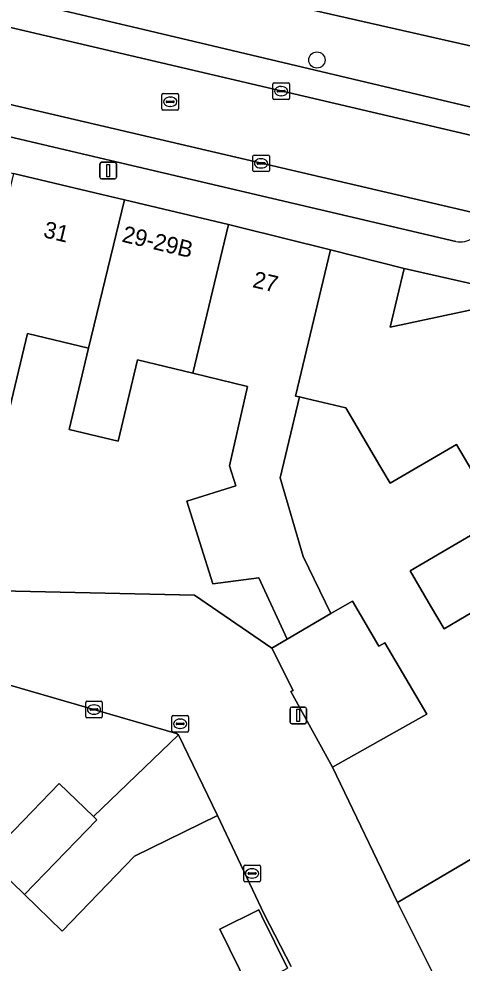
# Model space of a CAD drawing. Extents: x 159716 to 160783, y 383290 to 384031.
# Drawn here: x 160085.2 to 160111.9, y 383432.6 to 383489.6 of the extents above; entities that cross this region are included whole.
import ezdxf

# ---------------------------------------------------------------- set-up
doc = ezdxf.new("R2010")
doc.units = 0
for name, color, linetype in [('IMGEO_Boom', 7, 'Continuous'), ('IMGEO_Erf', 7, 'Continuous'), ('IMGEO_Groenvoorziening', 7, 'Continuous'), ('IMGEO_Kolk', 7, 'Continuous'), ('IMGEO_Lichtmast', 7, 'Continuous'), ('IMGEO_Muur', 7, 'Continuous'), ('IMGEO_Pand', 7, 'Continuous'), ('IMGEO_Pand_nummerreeks', 7, 'Continuous'), ('IMGEO_Parkeervlak_open', 7, 'Continuous'), ('IMGEO_Rijbaan_lokaal_open', 7, 'Continuous'), ('IMGEO_Rioolput', 7, 'Continuous'), ('IMGEO_Voetpad_open', 7, 'Continuous')]:
    doc.layers.add(name, color=color, linetype=linetype)

msp = doc.modelspace()

# ---------------------------------------------------------------- linework, layer by layer
at = {"layer": 'IMGEO_Boom'}
msp.add_circle((160103.106, 383487.082), 0.489, dxfattribs=at)
at = {"layer": 'IMGEO_Erf'}
msp.add_lwpolyline([(160108.363, 383474.524), (160107.52, 383470.974), (160115.993, 383472.788)], close=True, dxfattribs=at)
for points in [[(160082.244, 383455.124), (160095.725, 383454.815), (160100.39, 383451.618), (160101.31, 383452.165), (160099.601, 383455.861), (160096.834, 383455.498), (160095.274, 383460.495), (160098.223, 383461.415), (160097.847, 383462.62), (160098.93, 383467.408), (160095.64, 383468.202), (160092.299, 383469.009), (160091.133, 383464.104), (160088.181, 383464.806), (160089.349, 383469.717), (160085.673, 383470.591), (160084.494, 383465.632)], [(160113.362, 383460.758), (160111.515, 383463.912), (160107.52, 383461.562), (160106.899, 383462.618), (160104.842, 383466.115), (160102.458, 383466.683), (160102.051, 383466.78), (160100.89, 383461.896), (160102.285, 383457.153), (160103.953, 383453.706), (160105.246, 383454.46), (160106.843, 383451.745), (160107.188, 383451.947), (160109.723, 383447.638), (160109.553, 383447.543), (160104.043, 383444.455), (160107.952, 383436.294), (160114.61, 383440.211)], [(160113.326, 383454.3), (160110.771, 383452.796), (160109.958, 383454.177), (160108.721, 383456.279), (160113.525, 383459.105)], [(160101.55, 383432.432), (160099.933, 383435.581), (160097.112, 383441.527), (160092.128, 383439.082), (160087.762, 383434.568), (160085.49, 383436.765), (160083.222, 383438.958), (160087.588, 383443.472), (160089.651, 383441.477), (160094.778, 383446.407), (160094.656, 383446.476), (160078.421, 383451.191)], [(160099.034, 383431.087), (160097.261, 383434.69), (160099.611, 383435.848), (160099.795, 383435.475), (160101.344, 383432.33)]]:
    msp.add_lwpolyline(points, dxfattribs=at)
at = {"layer": 'IMGEO_Groenvoorziening'}
msp.add_lwpolyline([(160101.544, 383490.395), (160113.66, 383487.636), (160114.386, 383487.449), (160112.552, 383493.574), (160111.391, 383493.449)], dxfattribs=at)
at = {"layer": 'IMGEO_Kolk'}
for p, q in [((160100.453, 383484.781), (160100.453, 383485.633)), ((160100.528, 383485.707), (160101.38, 383485.707)), ((160100.755, 383485.25), (160101.153, 383485.25)), ((160100.941, 383485.487), (160100.966, 383485.487)), ((160101.454, 383485.633), (160101.454, 383484.781)), ((160101.38, 383484.707), (160100.528, 383484.707)), ((160100.712, 383485.201), (160100.712, 383485.213)), ((160101.15, 383485.164), (160100.752, 383485.164)), ((160100.964, 383484.927), (160100.939, 383484.927)), ((160101.196, 383485.213), (160101.196, 383485.201)), ((160099.243, 383480.427), (160099.243, 383481.279)), ((160099.318, 383481.353), (160100.17, 383481.353)), ((160100.244, 383481.279), (160100.244, 383480.427)), ((160099.502, 383480.847), (160099.502, 383480.859)), ((160099.94, 383480.81), (160099.542, 383480.81)), ((160099.545, 383480.896), (160099.943, 383480.896)), ((160099.731, 383481.133), (160099.756, 383481.133)), ((160099.986, 383480.859), (160099.986, 383480.847)), ((160100.17, 383480.353), (160099.318, 383480.353)), ((160099.754, 383480.573), (160099.729, 383480.573)), ((160089.178, 383447.497), (160089.178, 383448.349)), ((160089.253, 383448.423), (160090.105, 383448.423)), ((160090.179, 383448.349), (160090.179, 383447.497)), ((160089.437, 383447.917), (160089.437, 383447.929)), ((160089.875, 383447.88), (160089.477, 383447.88)), ((160089.48, 383447.966), (160089.878, 383447.966)), ((160089.666, 383448.203), (160089.691, 383448.203)), ((160089.921, 383447.929), (160089.921, 383447.917)), ((160090.105, 383447.423), (160089.253, 383447.423)), ((160089.689, 383447.643), (160089.664, 383447.643)), ((160094.367, 383446.638), (160094.367, 383447.49)), ((160094.442, 383447.564), (160095.294, 383447.564)), ((160094.669, 383447.107), (160095.067, 383447.107)), ((160094.855, 383447.344), (160094.88, 383447.344)), ((160095.368, 383447.49), (160095.368, 383446.638)), ((160095.294, 383446.564), (160094.442, 383446.564)), ((160094.626, 383447.058), (160094.626, 383447.07)), ((160095.064, 383447.021), (160094.666, 383447.021)), ((160094.878, 383446.784), (160094.853, 383446.784)), ((160095.11, 383447.07), (160095.11, 383447.058)), ((160098.701, 383437.618), (160098.701, 383438.47)), ((160098.776, 383438.544), (160099.628, 383438.544)), ((160098.96, 383438.038), (160098.96, 383438.05)), ((160099.398, 383438.001), (160099, 383438.001)), ((160099.003, 383438.087), (160099.401, 383438.087)), ((160099.189, 383438.324), (160099.214, 383438.324)), ((160099.444, 383438.05), (160099.444, 383438.038)), ((160099.702, 383438.47), (160099.702, 383437.618)), ((160099.628, 383437.544), (160098.776, 383437.544)), ((160099.212, 383437.764), (160099.187, 383437.764))]:
    msp.add_line(p, q, dxfattribs=at)
for points in [[(160100.453, 383484.781), (160100.453, 383485.633)], [(160100.528, 383485.707), (160101.38, 383485.707)], [(160101.454, 383485.633), (160101.454, 383484.781)], [(160101.38, 383484.707), (160100.528, 383484.707)], [(160099.243, 383480.427), (160099.243, 383481.279)], [(160099.318, 383481.353), (160100.17, 383481.353)], [(160100.244, 383481.279), (160100.244, 383480.427)], [(160100.17, 383480.353), (160099.318, 383480.353)], [(160089.178, 383447.497), (160089.178, 383448.349)], [(160089.253, 383448.423), (160090.105, 383448.423)], [(160090.179, 383448.349), (160090.179, 383447.497)], [(160090.105, 383447.423), (160089.253, 383447.423)], [(160094.367, 383446.638), (160094.367, 383447.49)], [(160094.442, 383447.564), (160095.294, 383447.564)], [(160095.368, 383447.49), (160095.368, 383446.638)], [(160095.294, 383446.564), (160094.442, 383446.564)], [(160098.701, 383437.618), (160098.701, 383438.47)], [(160098.776, 383438.544), (160099.628, 383438.544)], [(160099.702, 383438.47), (160099.702, 383437.618)], [(160099.628, 383437.544), (160098.776, 383437.544)]]:
    msp.add_lwpolyline(points, dxfattribs=at)
for centre, radius, start, end in [((160100.53, 383485.631), 0.0765, 91.552, 178.448), ((160100.53, 383485.631), 0.0765, 91.552, 178.448), ((160100.752, 383485.21), 0.0403, 85.8775, 175.7526), ((160101.157, 383485.212), 0.0386, 1.7309, 96.639), ((160101.378, 383485.631), 0.0765, 1.552, 88.448), ((160101.378, 383485.631), 0.0765, 1.552, 88.448), ((160100.53, 383484.783), 0.0765, 181.552, 268.448), ((160100.53, 383484.783), 0.0765, 181.552, 268.448), ((160100.749, 383485.2), 0.0366, 178.938, 274.7102), ((160101.153, 383485.207), 0.043, 264.8664, 352.4533), ((160101.378, 383484.783), 0.0765, 271.552, 358.448), ((160101.378, 383484.783), 0.0765, 271.552, 358.448), ((160099.32, 383481.277), 0.0765, 91.552, 178.448), ((160099.32, 383481.277), 0.0765, 91.552, 178.448), ((160100.168, 383481.277), 0.0765, 1.552, 88.448), ((160100.168, 383481.277), 0.0765, 1.552, 88.448), ((160099.542, 383480.856), 0.0403, 85.8775, 175.7526), ((160099.539, 383480.846), 0.0366, 178.938, 274.7102), ((160099.943, 383480.853), 0.043, 264.8664, 352.4533), ((160099.947, 383480.858), 0.0386, 1.7309, 96.639), ((160099.32, 383480.429), 0.0765, 181.552, 268.448), ((160099.32, 383480.429), 0.0765, 181.552, 268.448), ((160100.168, 383480.429), 0.0765, 271.552, 358.448), ((160100.168, 383480.429), 0.0765, 271.552, 358.448), ((160089.255, 383448.347), 0.0765, 91.552, 178.448), ((160089.255, 383448.347), 0.0765, 91.552, 178.448), ((160090.103, 383448.347), 0.0765, 1.552, 88.448), ((160090.103, 383448.347), 0.0765, 1.552, 88.448), ((160089.477, 383447.926), 0.0403, 85.8775, 175.7526), ((160089.474, 383447.916), 0.0366, 178.938, 274.7102), ((160089.878, 383447.923), 0.043, 264.8664, 352.4533), ((160089.882, 383447.928), 0.0386, 1.7309, 96.639), ((160089.255, 383447.499), 0.0765, 181.552, 268.448), ((160089.255, 383447.499), 0.0765, 181.552, 268.448), ((160090.103, 383447.499), 0.0765, 271.552, 358.448), ((160090.103, 383447.499), 0.0765, 271.552, 358.448), ((160094.444, 383447.488), 0.0765, 91.552, 178.448), ((160094.444, 383447.488), 0.0765, 91.552, 178.448), ((160094.666, 383447.067), 0.0403, 85.8775, 175.7526), ((160095.071, 383447.069), 0.0386, 1.7309, 96.639), ((160095.292, 383447.488), 0.0765, 1.552, 88.448), ((160095.292, 383447.488), 0.0765, 1.552, 88.448), ((160094.444, 383446.64), 0.0765, 181.552, 268.448), ((160094.444, 383446.64), 0.0765, 181.552, 268.448), ((160094.663, 383447.057), 0.0366, 178.938, 274.7102), ((160095.067, 383447.064), 0.043, 264.8664, 352.4533), ((160095.292, 383446.64), 0.0765, 271.552, 358.448), ((160095.292, 383446.64), 0.0765, 271.552, 358.448), ((160098.778, 383438.468), 0.0765, 91.552, 178.448), ((160098.778, 383438.468), 0.0765, 91.552, 178.448), ((160099, 383438.047), 0.0403, 85.8775, 175.7526), ((160098.997, 383438.037), 0.0366, 178.938, 274.7102), ((160099.401, 383438.044), 0.043, 264.8664, 352.4533), ((160099.405, 383438.049), 0.0386, 1.7309, 96.639), ((160099.626, 383438.468), 0.0765, 1.552, 88.448), ((160099.626, 383438.468), 0.0765, 1.552, 88.448), ((160098.778, 383437.62), 0.0765, 181.552, 268.448), ((160098.778, 383437.62), 0.0765, 181.552, 268.448), ((160099.626, 383437.62), 0.0765, 271.552, 358.448), ((160099.626, 383437.62), 0.0765, 271.552, 358.448)]:
    msp.add_arc(centre, radius, start, end, dxfattribs=at)
for centre, major_axis, ratio, start_param, end_param in [((160100.94, 383485.207), (-0.387, 0.002), 0.722429, 4.712389, 7.853982), ((160100.965, 383485.207), (-0.39, 0.002), 0.717154, 1.570796, 4.712389), ((160099.73, 383480.853), (-0.387, 0.002), 0.722429, 4.712389, 7.853982), ((160099.755, 383480.853), (-0.39, 0.002), 0.717154, 1.570796, 4.712389), ((160089.665, 383447.923), (-0.387, 0.002), 0.722429, 4.712389, 7.853982), ((160089.69, 383447.923), (-0.39, 0.002), 0.717154, 1.570796, 4.712389), ((160094.854, 383447.064), (-0.387, 0.002), 0.722429, 4.712389, 7.853982), ((160094.879, 383447.064), (-0.39, 0.002), 0.717154, 1.570796, 4.712389), ((160099.188, 383438.044), (-0.387, 0.002), 0.722429, 4.712389, 7.853982), ((160099.213, 383438.044), (-0.39, 0.002), 0.717154, 1.570796, 4.712389)]:
    msp.add_ellipse(centre, major_axis=major_axis, ratio=ratio, start_param=start_param, end_param=end_param, dxfattribs=at)
at = {"layer": 'IMGEO_Lichtmast'}
for p, q in [((160090.035, 383480.018), (160090.035, 383480.818)), ((160090.035, 383480.818), (160090.035, 383480.018)), ((160090.135, 383480.918), (160090.925, 383480.918)), ((160090.925, 383480.918), (160090.135, 383480.918)), ((160091.025, 383480.818), (160091.025, 383480.018)), ((160091.025, 383480.018), (160091.025, 383480.818)), ((160090.925, 383479.918), (160090.135, 383479.918)), ((160090.135, 383479.918), (160090.925, 383479.918)), ((160101.486, 383447.171), (160101.486, 383447.971)), ((160101.486, 383447.971), (160101.486, 383447.171)), ((160101.586, 383448.071), (160102.376, 383448.071)), ((160102.376, 383448.071), (160101.586, 383448.071)), ((160102.476, 383447.971), (160102.476, 383447.171)), ((160102.476, 383447.171), (160102.476, 383447.971)), ((160102.376, 383447.071), (160101.586, 383447.071)), ((160101.586, 383447.071), (160102.376, 383447.071))]:
    msp.add_line(p, q, dxfattribs=at)
for points in [[(160090.455, 383480.793), (160090.605, 383480.793), (160090.605, 383480.043), (160090.455, 383480.043), (160090.455, 383480.793)], [(160101.906, 383447.946), (160102.056, 383447.946), (160102.056, 383447.196), (160101.906, 383447.196), (160101.906, 383447.946)]]:
    msp.add_lwpolyline(points, dxfattribs=at)
for centre, start, end in [((160090.135, 383480.818), 90, 180), ((160090.135, 383480.818), 90, 180), ((160090.925, 383480.818), 0, 90), ((160090.925, 383480.818), 360, 90), ((160090.135, 383480.018), 180, 270), ((160090.135, 383480.018), 180, 270), ((160090.925, 383480.018), 270, 0), ((160090.925, 383480.018), 270, 0), ((160101.586, 383447.971), 90, 180), ((160101.586, 383447.971), 90, 180), ((160102.376, 383447.971), 0, 90), ((160102.376, 383447.971), 360, 90), ((160101.586, 383447.171), 180, 270), ((160101.586, 383447.171), 180, 270), ((160102.376, 383447.171), 270, 0), ((160102.376, 383447.171), 270, 0)]:
    msp.add_arc(centre, 0.1, start, end, dxfattribs=at)
at = {"layer": 'IMGEO_Muur'}
msp.add_lwpolyline([(160097.112, 383441.527), (160099.933, 383435.581)], dxfattribs=at)
at = {"layer": 'IMGEO_Pand'}
for points in [[(160091.522, 383478.657), (160090.156, 383478.982), (160084.822, 383480.251), (160081.51, 383466.341), (160084.494, 383465.632), (160085.673, 383470.591), (160089.349, 383469.717)], [(160097.775, 383477.168), (160091.522, 383478.657), (160089.349, 383469.717), (160088.181, 383464.806), (160091.133, 383464.104), (160092.299, 383469.009), (160095.64, 383468.202)], [(160102.051, 383466.78), (160101.824, 383466.826), (160103.922, 383475.636), (160098.34, 383477.034), (160097.775, 383477.168), (160095.64, 383468.202), (160098.93, 383467.408), (160097.847, 383462.62), (160098.223, 383461.415), (160095.274, 383460.495), (160096.834, 383455.498), (160099.601, 383455.861), (160101.31, 383452.165), (160103.953, 383453.706), (160102.285, 383457.153), (160100.89, 383461.896)], [(160103.922, 383475.636), (160101.824, 383466.826), (160102.051, 383466.78), (160102.458, 383466.683), (160104.842, 383466.115), (160106.899, 383462.618), (160107.52, 383461.562), (160111.515, 383463.912), (160113.362, 383460.758), (160116.981, 383462.87), (160119.544, 383464.378), (160121.29, 383465.405), (160117.657, 383471.587), (160115.993, 383472.788), (160107.52, 383470.974), (160108.363, 383474.524)], [(160113.326, 383454.3), (160115.556, 383455.612), (160116.953, 383453.098), (160119.492, 383454.592), (160123.801, 383457.127), (160120.405, 383462.901), (160116.096, 383460.366), (160113.635, 383458.918), (160113.525, 383459.105), (160108.721, 383456.279), (160109.958, 383454.177), (160110.771, 383452.796)], [(160103.953, 383453.706), (160101.31, 383452.165), (160100.39, 383451.618), (160101.672, 383449.081), (160101.533, 383449.003), (160104.043, 383444.455), (160109.553, 383447.543), (160109.723, 383447.638), (160107.188, 383451.947), (160106.843, 383451.745), (160105.246, 383454.46)], [(160092.128, 383439.082), (160097.112, 383441.527), (160094.778, 383446.407), (160089.651, 383441.477), (160089.86, 383441.275), (160085.49, 383436.765), (160087.762, 383434.568)], [(160089.651, 383441.477), (160087.588, 383443.472), (160083.222, 383438.958), (160085.49, 383436.765), (160089.86, 383441.275)], [(160112.006, 383428.209), (160116.849, 383431.044), (160114.078, 383435.99), (160116.287, 383437.29), (160114.61, 383440.211), (160107.952, 383436.294)], [(160101.344, 383432.33), (160099.795, 383435.475), (160099.611, 383435.848), (160097.261, 383434.69), (160099.034, 383431.087)]]:
    msp.add_lwpolyline(points, close=True, dxfattribs=at)
at = {"layer": 'IMGEO_Parkeervlak_open'}
for points in [[(160030.39, 383501.718), (160037.998, 383500), (160115.615, 383481.783), (160115.214, 383481.919), (160114.99, 383482.038), (160114.733, 383482.223), (160114.438, 383482.525), (160114.058, 383483.274)], [(160113.335, 383484.024), (160092.655, 383488.916), (160074.56, 383493.196)], [(160114.655, 383477.395), (160076.614, 383486.267)], [(160079.045, 383483.765), (160090.672, 383481.032), (160111.471, 383476.142)]]:
    msp.add_lwpolyline(points, dxfattribs=at)
msp.add_arc((160111.743, 383477.354), 1.242, 257.3366, 307.5441, dxfattribs=at)
at = {"layer": 'IMGEO_Rijbaan_lokaal_open'}
msp.add_lwpolyline([(160037.998, 383500), (160030.39, 383501.718), (160026.229, 383503.016), (160025.764, 383503.184), (160025.553, 383503.261), (160025.287, 383503.349), (160023.952, 383498.899), (160026.851, 383497.979), (160029.484, 383497.298), (160049.062, 383492.672), (160049.223, 383492.632), (160052.896, 383491.782), (160053.073, 383491.741), (160075.473, 383486.534), (160076.614, 383486.267), (160114.655, 383477.395), (160114.912, 383477.335), (160115.92, 383481.713), (160115.615, 383481.783)], close=True, dxfattribs=at)
msp.add_lwpolyline([(160112.006, 383428.209), (160107.952, 383436.294), (160104.043, 383444.455), (160101.533, 383449.003), (160101.672, 383449.081), (160100.39, 383451.618), (160095.725, 383454.815), (160082.244, 383455.124), (160082.003, 383455.173), (160077.765, 383456.037), (160075.908, 383456.416), (160075.11, 383453.749), (160071.803, 383454.738), (160071.353, 383453.243), (160072.861, 383452.801), (160078.421, 383451.191), (160094.656, 383446.476), (160094.778, 383446.407), (160097.112, 383441.527), (160099.933, 383435.581), (160101.55, 383432.432)], dxfattribs=at)
at = {"layer": 'IMGEO_Rioolput'}
for p, q in [((160093.77, 383484.139), (160093.77, 383484.991)), ((160093.845, 383485.065), (160094.697, 383485.065)), ((160094.258, 383484.845), (160094.283, 383484.845)), ((160094.771, 383484.991), (160094.771, 383484.139)), ((160094.029, 383484.559), (160094.029, 383484.571)), ((160094.467, 383484.522), (160094.069, 383484.522)), ((160094.072, 383484.608), (160094.47, 383484.608)), ((160094.281, 383484.285), (160094.256, 383484.285)), ((160094.513, 383484.571), (160094.513, 383484.559)), ((160094.697, 383484.065), (160093.845, 383484.065))]:
    msp.add_line(p, q, dxfattribs=at)
for points in [[(160093.77, 383484.139), (160093.77, 383484.991)], [(160093.845, 383485.065), (160094.697, 383485.065)], [(160094.771, 383484.991), (160094.771, 383484.139)], [(160094.697, 383484.065), (160093.845, 383484.065)]]:
    msp.add_lwpolyline(points, dxfattribs=at)
for centre, radius, start, end in [((160093.847, 383484.989), 0.0765, 91.552, 178.448), ((160093.847, 383484.989), 0.0765, 91.552, 178.448), ((160094.695, 383484.989), 0.0765, 1.552, 88.448), ((160094.695, 383484.989), 0.0765, 1.552, 88.448), ((160093.847, 383484.141), 0.0765, 181.552, 268.448), ((160093.847, 383484.141), 0.0765, 181.552, 268.448), ((160094.069, 383484.568), 0.0403, 85.8775, 175.7526), ((160094.066, 383484.558), 0.0366, 178.938, 274.7102), ((160094.47, 383484.565), 0.043, 264.8664, 352.4533), ((160094.474, 383484.57), 0.0386, 1.7309, 96.639), ((160094.695, 383484.141), 0.0765, 271.552, 358.448), ((160094.695, 383484.141), 0.0765, 271.552, 358.448)]:
    msp.add_arc(centre, radius, start, end, dxfattribs=at)
for centre, major_axis, ratio, start_param, end_param in [((160094.257, 383484.565), (-0.387, 0.002), 0.722429, 4.712389, 7.853982), ((160094.282, 383484.565), (-0.39, 0.002), 0.717154, 1.570796, 4.712389)]:
    msp.add_ellipse(centre, major_axis=major_axis, ratio=ratio, start_param=start_param, end_param=end_param, dxfattribs=at)
at = {"layer": 'IMGEO_Voetpad_open'}
for points in [[(160033.63, 383502.95), (160051.319, 383498.726), (160051.408, 383499.106), (160055.09, 383498.247), (160054.996, 383497.847), (160070.904, 383494.048), (160071.018, 383494.535), (160074.674, 383493.682), (160074.56, 383493.196), (160092.655, 383488.916), (160113.335, 383484.024)], [(160018.953, 383496.159), (160052.755, 383486.447), (160053.078, 383487.806), (160059.75, 383486.218), (160065.695, 383484.803), (160066.143, 383484.697), (160066.573, 383484.595), (160072.241, 383483.245), (160078.573, 383481.738), (160084.822, 383480.251), (160090.156, 383478.982), (160091.522, 383478.657), (160097.775, 383477.168), (160098.34, 383477.034), (160103.922, 383475.636), (160108.363, 383474.524), (160115.993, 383472.788)], [(160194.475, 383480.623), (160194.15, 383481.64), (160192.457, 383481.099), (160168.912, 383473.579), (160150.634, 383478.026), (160150.838, 383478.892), (160149.777, 383479.145), (160149.116, 383479.302), (160147.229, 383479.752), (160134.066, 383482.891), (160131.838, 383483.422), (160127.298, 383484.43), (160117.113, 383486.747), (160114.386, 383487.449), (160113.66, 383487.636), (160101.544, 383490.395)], [(160111.471, 383476.142), (160090.672, 383481.032), (160079.045, 383483.765)]]:
    msp.add_lwpolyline(points, dxfattribs=at)
msp.add_arc((160111.743, 383477.354), 1.242, 257.3366, 307.5441, dxfattribs=at)

# ---------------------------------------------------------------- texts
at = {"layer": 'IMGEO_Pand_nummerreeks'}
for s, rotation, p in [('31', 346.5391, (160086.576, 383476.415)), ('29-29B', 346.6042, (160091.311, 383476.137)), ('27', 346.5412, (160099.177, 383473.399))]:
    msp.add_text(s, height=1, rotation=rotation, dxfattribs=at).set_placement(p)

doc.saveas('drawing.dxf')
